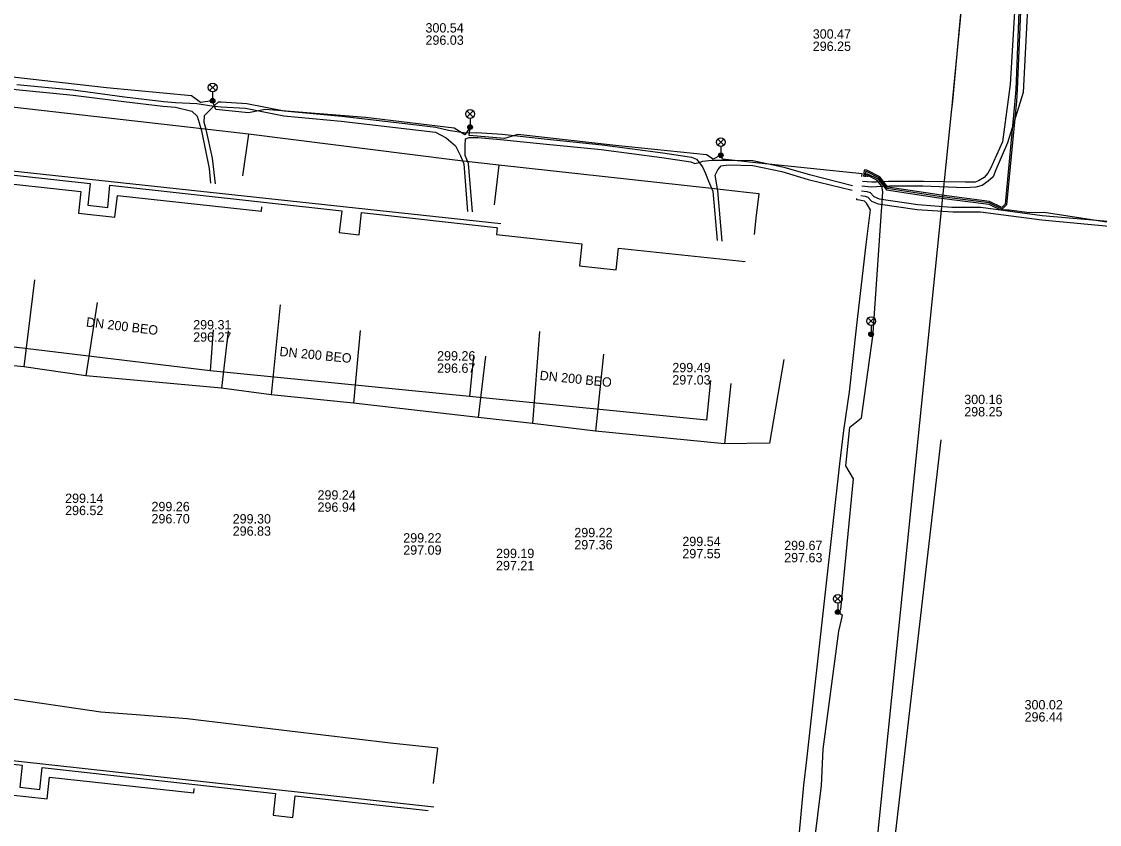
# Model space of a CAD drawing. Extents: x -595540 to -593988, y -1160850 to -1159202.
# Drawn here: x -594296.5 to -594204.3, y -1159603.9 to -1159535.3 of the extents above; entities that cross this region are included whole.
import ezdxf

# ---------------------------------------------------------------- set-up
doc = ezdxf.new("R2010")
doc.units = 0
for name, color, linetype in [('BVK-DESTOVA_popisy', 7, 'Continuous'), ('BVK-DESTOVA_trasa sítě', 7, 'Continuous'), ('BVK-SPLASKOVA_popisy', 7, 'Continuous'), ('BVK-SPLASKOVA_trasa sítě', 7, 'Continuous'), ('BVK-VODOVOD_trasa sítě', 7, 'Continuous'), ('BVK-VODOVOD_trasa zrušené sítě', 7, 'Continuous'), ('CETIN_kabel podzemní', 7, 'Continuous'), ('DESTOVA-NEPROVOZOVANA_popisy', 7, 'Continuous'), ('DESTOVA_trasa neprovozované sítě', 7, 'Continuous'), ('EON-NN_kabel', 7, 'Continuous'), ('SPLASKOVA_neprovozovaná  trasa sítě', 7, 'Continuous'), ('TEPLARNY-ELEKTRO_kabel', 7, 'Continuous'), ('TEPLARNY-HORKOVODY_trasa sítě', 7, 'Continuous'), ('TEPLARNY-TEPLOVODY_trasa sítě', 7, 'Continuous'), ('TSB_kabel VO', 7, 'Continuous'), ('TSB_lampy VO', 7, 'Continuous')]:
    doc.layers.add(name, color=color, linetype=linetype)

msp = doc.modelspace()

# ---------------------------------------------------------------- linework, layer by layer
at = {"layer": 'BVK-DESTOVA_popisy'}
for p, q in [((-594261.994, -1159536.357), (-594261.994, -1159536.357)), ((-594228.867, -1159536.88), (-594228.867, -1159536.88)), ((-594281.864, -1159561.743), (-594281.864, -1159561.743)), ((-594260.998, -1159564.401), (-594260.998, -1159564.401)), ((-594240.878, -1159565.405), (-594240.878, -1159565.405))]:
    msp.add_line(p, q, dxfattribs=at)
at = {"layer": 'BVK-DESTOVA_trasa sítě'}
for p, q in [((-594280.146, -1159561.658), (-594280.421, -1159565.162)), ((-594280.421, -1159565.162), (-594301.709, -1159562.603)), ((-594257.894, -1159563.895), (-594258.243, -1159567.34)), ((-594258.243, -1159567.34), (-594280.421, -1159565.162)), ((-594237.629, -1159565.983), (-594237.96, -1159569.389)), ((-594237.96, -1159569.389), (-594258.243, -1159567.34))]:
    msp.add_line(p, q, dxfattribs=at)
at = {"layer": 'BVK-SPLASKOVA_popisy'}
for p, q in [((-594292.817, -1159575.656), (-594292.817, -1159575.656)), ((-594271.229, -1159575.369), (-594271.229, -1159575.369)), ((-594285.431, -1159576.363), (-594285.431, -1159576.363)), ((-594278.484, -1159577.413), (-594278.484, -1159577.413)), ((-594249.263, -1159578.587), (-594249.263, -1159578.587)), ((-594263.895, -1159579.04), (-594263.895, -1159579.04)), ((-594240.022, -1159579.344), (-594240.022, -1159579.344)), ((-594231.312, -1159579.688), (-594231.312, -1159579.688)), ((-594255.959, -1159580.367), (-594255.959, -1159580.367)), ((-594210.751, -1159593.308), (-594210.751, -1159593.308))]:
    msp.add_line(p, q, dxfattribs=at)
at = {"layer": 'BVK-SPLASKOVA_trasa sítě'}
for p, q in [((-594278.881, -1159561.732), (-594279.434, -1159566.631)), ((-594256.851, -1159563.895), (-594257.475, -1159569.156)), ((-594296.356, -1159564.806), (-594301.3, -1159564.334)), ((-594291.04, -1159565.574), (-594296.356, -1159564.806)), ((-594279.434, -1159566.631), (-594291.04, -1159565.574)), ((-594275.204, -1159567.21), (-594279.434, -1159566.631)), ((-594235.874, -1159566.243), (-594236.423, -1159571.39)), ((-594268.162, -1159567.923), (-594275.204, -1159567.21)), ((-594257.475, -1159569.156), (-594268.162, -1159567.923)), ((-594252.841, -1159569.651), (-594257.475, -1159569.156)), ((-594247.438, -1159570.302), (-594252.841, -1159569.651)), ((-594236.423, -1159571.39), (-594247.438, -1159570.302)), ((-594232.572, -1159571.343), (-594236.423, -1159571.39))]:
    msp.add_line(p, q, dxfattribs=at)
at = {"layer": 'BVK-VODOVOD_trasa sítě'}
for points in [[(-594216.91, -1159542.2), (-594216.879, -1159541.882), (-594216.06, -1159533.32), (-594216.016, -1159532.85)], [(-594216.989, -1159543.028), (-594216.94, -1159542.52), (-594216.91, -1159542.2)], [(-594273.65, -1159934.55), (-594263.52, -1159935.05), (-594262.58, -1159934.25), (-594262.468, -1159932.723), (-594260.55, -1159907.62), (-594256.9, -1159905.05), (-594249.51, -1159840.27), (-594241.77, -1159770.73), (-594236.225, -1159720.275), (-594231.66, -1159679.47), (-594231.51, -1159678.08), (-594231.26, -1159675.84), (-594231.06, -1159674.35), (-594227.33, -1159641.13), (-594227, -1159638.96), (-594226.18, -1159633.07), (-594216.989, -1159543.028)]]:
    msp.add_lwpolyline(points, dxfattribs=at)
at = {"layer": 'BVK-VODOVOD_trasa zrušené sítě'}
msp.add_lwpolyline([(-594216.989, -1159543.028), (-594216.891, -1159542.09), (-594216.11, -1159533.69)], dxfattribs=at)
at = {"layer": 'CETIN_kabel podzemní'}
for points in [[(-594277.13, -1159544.93), (-594281.11, -1159544.47), (-594298.4, -1159542.49)], [(-594277.13, -1159544.93), (-594277.65, -1159548.49)], [(-594255.73, -1159547.58), (-594258.99, -1159547.21), (-594259.71, -1159547.12), (-594277.13, -1159544.93)], [(-594255.73, -1159547.58), (-594256.13, -1159550.96)], [(-594233.7, -1159552.11), (-594233.46, -1159550.03), (-594234.54, -1159549.91), (-594237.52, -1159549.56), (-594255.73, -1159547.58)], [(-594233.86, -1159553.5), (-594233.7, -1159552.11)], [(-594261.31, -1159600.44), (-594260.95, -1159597.42), (-594265, -1159597), (-594273.63, -1159595.96), (-594282.37, -1159594.9), (-594286.36, -1159594.6), (-594289.77, -1159594.34), (-594298.71, -1159593.02), (-594303.94, -1159593.08)]]:
    msp.add_lwpolyline(points, dxfattribs=at)
at = {"layer": 'DESTOVA-NEPROVOZOVANA_popisy'}
msp.add_line((-594215.91, -1159569.054), (-594215.91, -1159569.054), dxfattribs=at)
at = {"layer": 'DESTOVA_trasa neprovozované sítě'}
msp.add_line((-594217.91, -1159571.054), (-594223.74, -1159621.35), dxfattribs=at)
at = {"layer": 'EON-NN_kabel'}
for points in [[(-594210.493, -1159534.142), (-594210.859, -1159541.351), (-594212.199, -1159545.668), (-594213.207, -1159547.976), (-594213.45, -1159548.56), (-594213.855, -1159548.946), (-594214.365, -1159549.311), (-594214.911, -1159549.447), (-594215.857, -1159549.524), (-594219.441, -1159549.359), (-594222.315, -1159549.378), (-594223.408, -1159549.432), (-594223.869, -1159549.447), (-594224.662, -1159549.359)], [(-594211.583, -1159533.99), (-594211.983, -1159540.668), (-594212.651, -1159545.575), (-594213.67, -1159547.863), (-594213.881, -1159548.253), (-594214.22, -1159548.618), (-594214.695, -1159548.901), (-594214.989, -1159549.036), (-594215.813, -1159549.035), (-594219.405, -1159548.96), (-594222.392, -1159548.978), (-594223.408, -1159549.016), (-594223.808, -1159549.039), (-594224.616, -1159548.961)], [(-594311.648, -1159538.857), (-594309.929, -1159539.158), (-594307.433, -1159539.434), (-594304.998, -1159539.711), (-594303.899, -1159539.919), (-594303.032, -1159540.265), (-594301.698, -1159540.558), (-594301.433, -1159540.705), (-594300.928, -1159540.728), (-594298.807, -1159540.812), (-594297.019, -1159541.105), (-594292.139, -1159541.581), (-594287.792, -1159542.135), (-594284.452, -1159542.535), (-594283.391, -1159542.627), (-594281.967, -1159542.966), (-594281.519, -1159543.385), (-594281.356, -1159543.962), (-594281.164, -1159544.646), (-594280.496, -1159547.865), (-594280.379, -1159549.109)], [(-594296.95, -1159540.682), (-594292.124, -1159541.143), (-594287.738, -1159541.72), (-594284.375, -1159542.12), (-594283.383, -1159542.204), (-594281.562, -1159542.29), (-594280.095, -1159542.534), (-594280.067, -1159542.539), (-594279.481, -1159542.585), (-594277.404, -1159542.693), (-594274.117, -1159543.354), (-594269.21, -1159543.8), (-594262.835, -1159544.559), (-594261.144, -1159544.752), (-594260.227, -1159545.226), (-594259.43, -1159545.91), (-594259.055, -1159546.669), (-594258.994, -1159546.776), (-594258.725, -1159547.461), (-594258.389, -1159551.532)], [(-594279.945, -1159549.156), (-594280.219, -1159546.971), (-594280.749, -1159544.526), (-594280.918, -1159543.919), (-594280.905, -1159543.336), (-594280.422, -1159542.845), (-594280.095, -1159542.534), (-594280.028, -1159542.47), (-594279.693, -1159542.151), (-594279.461, -1159542.171), (-594277.289, -1159542.293), (-594274.071, -1159542.938), (-594269.14, -1159543.384), (-594262.774, -1159544.136), (-594261.098, -1159544.321), (-594260.04, -1159544.577), (-594258.56, -1159544.811), (-594257.598, -1159544.766), (-594255.437, -1159544.935), (-594251.85, -1159545.328), (-594246.89, -1159545.836), (-594241.697, -1159546.513), (-594239.24, -1159546.894), (-594238.817, -1159547.056), (-594238.594, -1159547.335), (-594238.286, -1159547.719), (-594238.045, -1159548.274), (-594237.789, -1159548.936), (-594237.421, -1159549.798), (-594237.043, -1159554.021)], [(-594257.987, -1159551.576), (-594258.302, -1159547.433), (-594258.588, -1159546.736), (-594258.593, -1159545.904), (-594258.579, -1159545.316), (-594258.251, -1159545.197), (-594257.528, -1159545.205), (-594255.568, -1159545.382), (-594251.919, -1159545.751), (-594246.959, -1159546.243), (-594241.766, -1159546.928), (-594239.298, -1159547.287), (-594238.948, -1159547.432), (-594238.594, -1159547.335), (-594238.262, -1159547.244), (-594237.498, -1159547.156), (-594236.129, -1159547.142), (-594233.987, -1159547.187), (-594231.448, -1159547.703), (-594229.138, -1159548.38), (-594225.46, -1159549.305)], [(-594236.615, -1159554.061), (-594236.982, -1159549.775), (-594237.229, -1159548.429), (-594236.998, -1159547.966), (-594236.701, -1159547.624), (-594236.087, -1159547.549), (-594233.994, -1159547.603), (-594231.517, -1159548.111), (-594229.261, -1159548.804), (-594225.506, -1159549.705)], [(-594224.754, -1159550.16), (-594224.371, -1159550.231), (-594224.163, -1159550.315), (-594223.847, -1159550.639), (-594223.28, -1159550.865), (-594219.937, -1159551.366), (-594216.854, -1159551.555), (-594214.524, -1159551.563), (-594209.284, -1159552.244), (-594202.924, -1159552.839), (-594202.441, -1159552.808), (-594202.041, -1159552.808), (-594201.6, -1159552.799)], [(-594224.708, -1159549.757), (-594224.243, -1159549.826), (-594223.947, -1159549.909), (-594223.647, -1159550.255), (-594223.177, -1159550.44), (-594219.894, -1159550.931), (-594216.979, -1159551.162), (-594214.494, -1159551.166), (-594209.257, -1159551.873), (-594202.939, -1159552.415), (-594202.11, -1159552.408), (-594201.557, -1159552.369)], [(-594232.574, -1159622.674), (-594232.329, -1159622.699), (-594231.824, -1159621.932), (-594231.099, -1159615.941), (-594230.855, -1159613.88), (-594229.629, -1159600.596), (-594229.386, -1159598.426), (-594227.748, -1159583.828), (-594226.54, -1159573.123), (-594226.209, -1159570.268), (-594225.738, -1159566.959), (-594225.107, -1159561.241), (-594224.29, -1159554.37), (-594223.935, -1159551.38), (-594224.258, -1159550.825), (-594224.451, -1159550.648), (-594224.859, -1159550.565), (-594225.098, -1159550.549), (-594225.086, -1159550.43)]]:
    msp.add_lwpolyline(points, dxfattribs=at)
at = {"layer": 'SPLASKOVA_neprovozovaná  trasa sítě'}
for p, q in [((-594295.443, -1159557.382), (-594296.356, -1159564.806)), ((-594290.079, -1159559.321), (-594291.04, -1159565.574)), ((-594274.434, -1159559.52), (-594275.204, -1159567.21)), ((-594267.579, -1159561.707), (-594268.162, -1159567.923)), ((-594252.232, -1159561.807), (-594252.841, -1159569.651)), ((-594246.768, -1159563.745), (-594247.438, -1159570.302)), ((-594231.339, -1159564.199), (-594232.572, -1159571.343))]:
    msp.add_line(p, q, dxfattribs=at)
at = {"layer": 'TEPLARNY-ELEKTRO_kabel'}
for points in [[(-594299.451, -1159547.485), (-594299.495, -1159547.842), (-594255.538, -1159552.565)], [(-594304.854, -1159597.356), (-594304.886, -1159597.655), (-594261.273, -1159602.442)]]:
    msp.add_lwpolyline(points, dxfattribs=at)
at = {"layer": 'TEPLARNY-HORKOVODY_trasa sítě'}
for points in [[(-594299.769, -1159548.145), (-594290.68, -1159549.138), (-594290.884, -1159551.003), (-594289.176, -1159551.188), (-594288.987, -1159549.295), (-594269.162, -1159551.472), (-594269.37, -1159553.339), (-594267.676, -1159553.521), (-594267.469, -1159551.629), (-594255.961, -1159552.912)], [(-594305.166, -1159597.922), (-594296.484, -1159598.887), (-594296.685, -1159600.756), (-594294.995, -1159600.944), (-594294.794, -1159599.074), (-594274.82, -1159601.293), (-594275.021, -1159603.162), (-594273.331, -1159603.35), (-594273.13, -1159601.481), (-594261.751, -1159602.745)]]:
    msp.add_lwpolyline(points, dxfattribs=at)
at = {"layer": 'TEPLARNY-TEPLOVODY_trasa sítě'}
for points in [[(-594299.769, -1159548.145), (-594299.853, -1159548.926), (-594291.485, -1159549.835), (-594291.685, -1159551.674), (-594288.553, -1159552.014), (-594288.353, -1159550.175), (-594276.026, -1159551.517), (-594275.985, -1159551.144)], [(-594255.961, -1159552.912), (-594255.867, -1159552.922), (-594255.931, -1159553.512), (-594248.618, -1159554.287), (-594248.823, -1159556.172), (-594245.692, -1159556.513), (-594245.491, -1159554.673), (-594234.645, -1159555.823)], [(-594305.166, -1159597.922), (-594305.25, -1159598.703), (-594297.284, -1159599.568), (-594297.483, -1159601.408), (-594294.352, -1159601.749), (-594294.152, -1159599.909), (-594281.816, -1159601.251), (-594281.775, -1159600.878)]]:
    msp.add_lwpolyline(points, dxfattribs=at)
at = {"layer": 'TSB_kabel VO'}
for points in [[(-594203.51, -1159526.91), (-594206.4, -1159526.64), (-594208.65, -1159526.406), (-594209.042, -1159529.327), (-594210.299, -1159531.972), (-594210.795, -1159532.607), (-594211.08, -1159533.739), (-594211.39, -1159541.113), (-594211.45, -1159542.095), (-594212.292, -1159550.967), (-594212.663, -1159551.338), (-594213.78, -1159550.8), (-594218.06, -1159550.24), (-594222.5, -1159549.56), (-594222.773, -1159549.233), (-594223.221, -1159548.652), (-594224.217, -1159548.154), (-594224.364, -1159548.154), (-594224.417, -1159548.557)], [(-594211.2, -1159533.721), (-594211.51, -1159541.107), (-594211.57, -1159542.085), (-594212.408, -1159550.913), (-594212.687, -1159551.193), (-594213.745, -1159550.684), (-594218.043, -1159550.121), (-594222.446, -1159549.447), (-594222.678, -1159549.16), (-594223.143, -1159548.557), (-594224.252, -1159548.003), (-594224.482, -1159548.003), (-594224.534, -1159548.545)], [(-594224.668, -1159548.529), (-594224.649, -1159548.308), (-594233.49, -1159547.4), (-594236.601, -1159547.065), (-594236.73, -1159546.73), (-594237.4, -1159547.05), (-594237.97, -1159546.69), (-594245.75, -1159545.89), (-594254.09, -1159544.95), (-594255.23, -1159545.28), (-594258.25, -1159545.05), (-594258.18, -1159544.32), (-594258.63, -1159544.99), (-594259.53, -1159544.42), (-594267.13, -1159543.5), (-594275.72, -1159542.8), (-594277.14, -1159543.09), (-594279.93, -1159542.81), (-594280.2, -1159542.06), (-594281.25, -1159542.22), (-594282, -1159541.65), (-594289.28, -1159540.96), (-594298.33, -1159539.93)], [(-594229.08, -1159608.45), (-594228.12, -1159600.61), (-594227.99, -1159597.5), (-594226.65, -1159587.42), (-594226.32, -1159586.09), (-594226.73, -1159585.78), (-594226.48, -1159585.56), (-594225.37, -1159574.38), (-594226.04, -1159573.29), (-594225.7, -1159569.96), (-594224.7, -1159569.19), (-594223.73, -1159562.19), (-594223.88, -1159562.03), (-594223.69, -1159561.9), (-594222.861, -1159549.86), (-594222.962, -1159549.38), (-594223.377, -1159548.843), (-594224.148, -1159548.457), (-594224.176, -1159548.457), (-594224.197, -1159548.579)], [(-594224.295, -1159548.569), (-594224.262, -1159548.306), (-594224.183, -1159548.306), (-594223.299, -1159548.748), (-594222.554, -1159549.673), (-594218.077, -1159550.359), (-594213.815, -1159550.916), (-594212.81, -1159551.4), (-594212.059, -1159551.398), (-594210.33, -1159551.63), (-594209.08, -1159551.6), (-594202.42, -1159552.61)]]:
    msp.add_lwpolyline(points, dxfattribs=at)
at = {"layer": 'TSB_lampy VO'}
for p, q in [((-594280.465, -1159541.2), (-594279.935, -1159540.67)), ((-594280.465, -1159540.67), (-594279.935, -1159541.2)), ((-594280.465, -1159541.2), (-594279.935, -1159540.67)), ((-594280.465, -1159540.67), (-594279.935, -1159541.2)), ((-594280.2, -1159541.31), (-594280.2, -1159542.06)), ((-594280.2, -1159541.31), (-594280.2, -1159542.06)), ((-594258.445, -1159543.46), (-594257.915, -1159542.93)), ((-594258.445, -1159542.93), (-594257.915, -1159543.46)), ((-594258.445, -1159543.46), (-594257.915, -1159542.93)), ((-594258.445, -1159542.93), (-594257.915, -1159543.46)), ((-594258.18, -1159543.57), (-594258.18, -1159544.32)), ((-594258.18, -1159543.57), (-594258.18, -1159544.32)), ((-594236.995, -1159545.87), (-594236.465, -1159545.34)), ((-594236.995, -1159545.34), (-594236.465, -1159545.87)), ((-594236.995, -1159545.87), (-594236.465, -1159545.34)), ((-594236.995, -1159545.34), (-594236.465, -1159545.87)), ((-594236.73, -1159545.98), (-594236.73, -1159546.73)), ((-594236.73, -1159545.98), (-594236.73, -1159546.73)), ((-594224.145, -1159561.17), (-594223.615, -1159560.64)), ((-594224.145, -1159560.64), (-594223.615, -1159561.17)), ((-594224.145, -1159561.17), (-594223.615, -1159560.64)), ((-594224.145, -1159560.64), (-594223.615, -1159561.17)), ((-594223.88, -1159561.28), (-594223.88, -1159562.03)), ((-594223.88, -1159561.28), (-594223.88, -1159562.03)), ((-594226.995, -1159584.92), (-594226.465, -1159584.39)), ((-594226.995, -1159584.39), (-594226.465, -1159584.92)), ((-594226.995, -1159584.92), (-594226.465, -1159584.39)), ((-594226.995, -1159584.39), (-594226.465, -1159584.92)), ((-594226.73, -1159585.03), (-594226.73, -1159585.78)), ((-594226.73, -1159585.03), (-594226.73, -1159585.78))]:
    msp.add_line(p, q, dxfattribs=at)
for centre, radius in [((-594280.2, -1159540.935), 0.375), ((-594280.2, -1159540.935), 0.375), ((-594280.2, -1159542.06), 0.2), ((-594280.2, -1159542.06), 0.2), ((-594280.2, -1159542.06), 0.145), ((-594280.2, -1159542.06), 0.145), ((-594280.2, -1159542.06), 0.0876), ((-594280.2, -1159542.06), 0.0876), ((-594258.18, -1159543.195), 0.375), ((-594258.18, -1159543.195), 0.375), ((-594258.18, -1159544.32), 0.2), ((-594258.18, -1159544.32), 0.2), ((-594258.18, -1159544.32), 0.145), ((-594258.18, -1159544.32), 0.145), ((-594258.18, -1159544.32), 0.0876), ((-594258.18, -1159544.32), 0.0876), ((-594236.73, -1159545.605), 0.375), ((-594236.73, -1159545.605), 0.375), ((-594236.73, -1159546.73), 0.2), ((-594236.73, -1159546.73), 0.2), ((-594236.73, -1159546.73), 0.145), ((-594236.73, -1159546.73), 0.145), ((-594236.73, -1159546.73), 0.0876), ((-594236.73, -1159546.73), 0.0876), ((-594223.88, -1159560.905), 0.375), ((-594223.88, -1159560.905), 0.375), ((-594223.88, -1159562.03), 0.2), ((-594223.88, -1159562.03), 0.2), ((-594223.88, -1159562.03), 0.145), ((-594223.88, -1159562.03), 0.145), ((-594223.88, -1159562.03), 0.0876), ((-594223.88, -1159562.03), 0.0876), ((-594226.73, -1159584.655), 0.375), ((-594226.73, -1159584.655), 0.375), ((-594226.73, -1159585.78), 0.2), ((-594226.73, -1159585.78), 0.2), ((-594226.73, -1159585.78), 0.145), ((-594226.73, -1159585.78), 0.145), ((-594226.73, -1159585.78), 0.0876), ((-594226.73, -1159585.78), 0.0876)]:
    msp.add_circle(centre, radius, dxfattribs=at)

# ---------------------------------------------------------------- texts
at = {"layer": 'BVK-DESTOVA_popisy'}
for s, p in [('300.54', (-594261.994, -1159536.232)), ('296.03', (-594261.994, -1159537.282)), ('300.47', (-594228.867, -1159536.755)), ('296.25', (-594228.867, -1159537.805)), ('299.31', (-594281.864, -1159561.618)), ('296.27', (-594281.864, -1159562.668)), ('299.26', (-594260.998, -1159564.276)), ('296.67', (-594260.998, -1159565.326)), ('299.49', (-594240.878, -1159565.28)), ('297.03', (-594240.878, -1159566.33))]:
    msp.add_text(s, height=0.8, dxfattribs=at).set_placement(p)
for rotation, p in [(353.14545, (-594291.061, -1159561.363)), (354.39123, (-594274.512, -1159563.885)), (354.23152, (-594252.255, -1159565.929))]:
    msp.add_text('DN 200 BEO', height=0.8, rotation=rotation, dxfattribs=at).set_placement(p)
at = {"layer": 'BVK-SPLASKOVA_popisy'}
for s, p in [('299.14', (-594292.817, -1159576.456)), ('299.24', (-594271.229, -1159576.169)), ('296.52', (-594292.817, -1159577.496)), ('299.26', (-594285.431, -1159577.163)), ('296.94', (-594271.229, -1159577.209)), ('296.70', (-594285.431, -1159578.203)), ('299.30', (-594278.484, -1159578.213)), ('296.83', (-594278.484, -1159579.253)), ('299.22', (-594249.263, -1159579.387)), ('299.22', (-594263.895, -1159579.84)), ('297.36', (-594249.263, -1159580.427)), ('299.54', (-594240.022, -1159580.144)), ('299.67', (-594231.312, -1159580.488)), ('297.09', (-594263.895, -1159580.88)), ('299.19', (-594255.959, -1159581.167)), ('297.55', (-594240.022, -1159581.184)), ('297.63', (-594231.312, -1159581.528)), ('297.21', (-594255.959, -1159582.207)), ('300.02', (-594210.751, -1159594.108)), ('296.44', (-594210.751, -1159595.148))]:
    msp.add_text(s, height=0.8, dxfattribs=at).set_placement(p)
at = {"layer": 'DESTOVA-NEPROVOZOVANA_popisy'}
for s, p in [('300.16', (-594215.91, -1159568.004)), ('298.25', (-594215.91, -1159569.054))]:
    msp.add_text(s, height=0.8, dxfattribs=at).set_placement(p)

doc.saveas('drawing.dxf')
